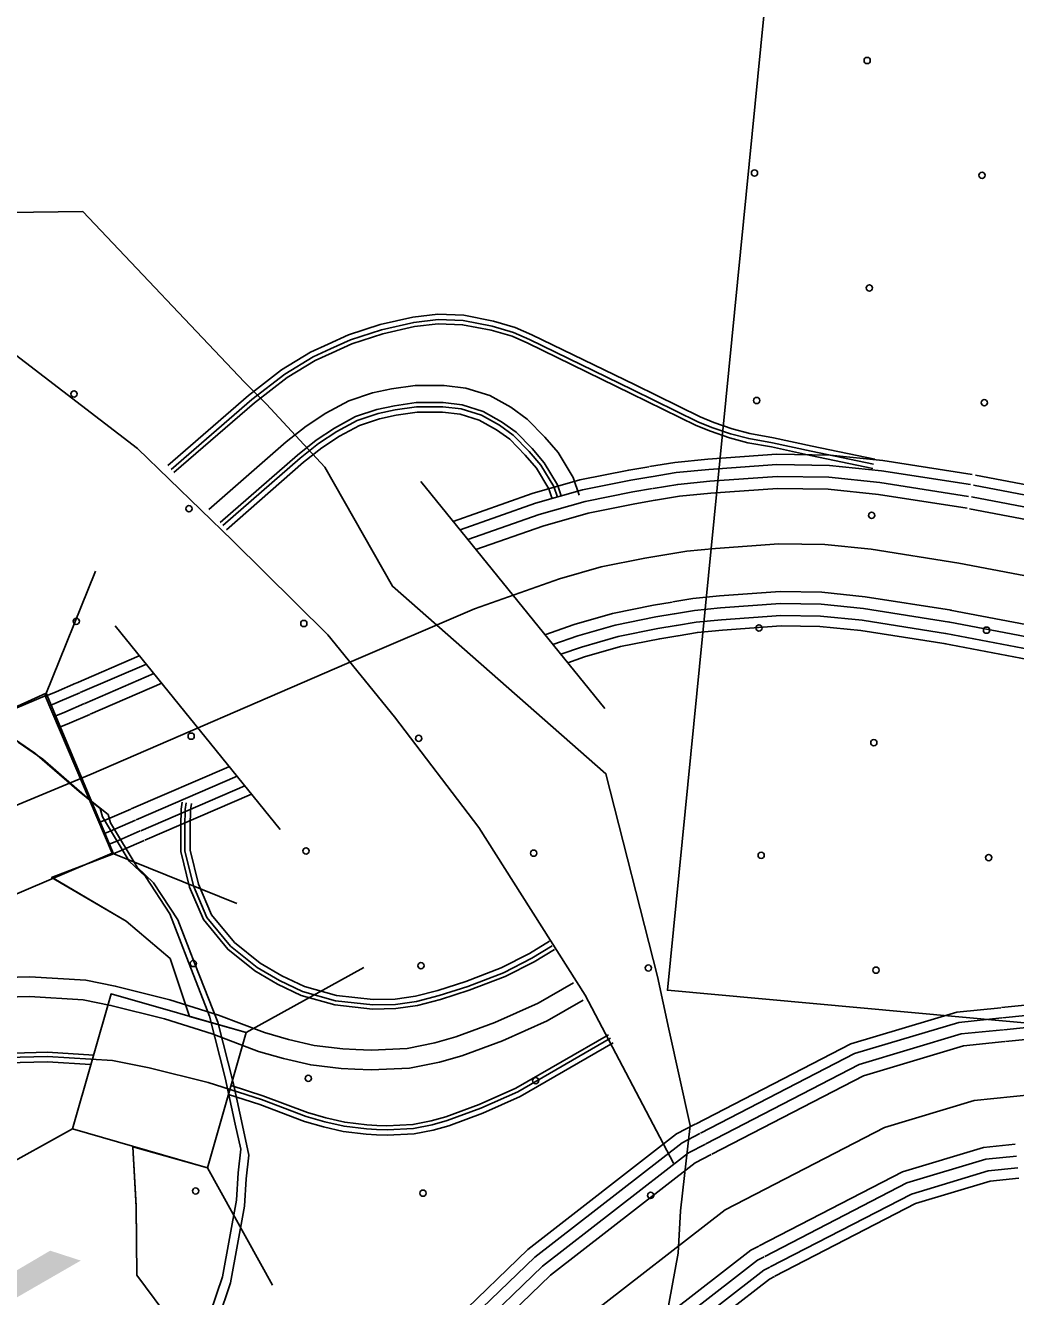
# Model space of a CAD drawing. Extents: x 1551132 to 1791609, y 378168 to 563823.
# Drawn here: x 1650822 to 1652495, y 472556 to 474705 of the extents above; entities that cross this region are included whole.
import ezdxf

# ---------------------------------------------------------------- set-up
doc = ezdxf.new("R2010")
doc.units = 0
for name, color, linetype in [('DESIGN - EROSION CONTROL - Devices', 7, 'Continuous'), ('DESIGN - ROW - Right-of-Way and Easement Labels', 7, 'Continuous'), ('DESIGN - SCRATCH - User 1', 7, 'Continuous'), ('DESIGN - TRAFFIC CONTROL PERMANENT - Pavement Marking Text', 7, 'Continuous'), ('DESIGN - TRANSPORTATION - Edge of Traveled Way', 7, 'Continuous'), ('SURVEY - CENTERLINE - Preliminary Text', 7, 'Continuous'), ('SURVEY - CONTOURS - Intermediate with optional Text', 7, 'Continuous'), ('SURVEY - DRAINAGE - Storm Sewer', 7, 'Continuous'), ('SURVEY - PROPERTY - Political Boundaries Text', 7, 'Continuous'), ('SURVEY - VEGETATION - Features with Text', 7, 'Continuous')]:
    doc.layers.add(name, color=color, linetype=linetype)

msp = doc.modelspace()

# ---------------------------------------------------------------- linework, layer by layer
at = {"layer": 'DESIGN - EROSION CONTROL - Devices'}
for centre in [(1652244.237, 474646.042), (1652244.237, 474646.042), (1652053.827, 474455.633), (1652053.827, 474455.633), (1652438.38, 474451.899), (1652438.38, 474451.899), (1652247.97, 474261.49), (1652247.97, 474261.49), (1650903.902, 474082.28), (1650903.902, 474082.28), (1652057.561, 474071.08), (1652057.561, 474071.08), (1652442.114, 474067.346), (1652442.114, 474067.346), (1651098.045, 473888.137), (1651098.045, 473888.137), (1652251.704, 473876.937), (1652251.704, 473876.937), (1650907.635, 473697.727), (1650907.635, 473697.727), (1651292.188, 473693.994), (1651292.188, 473693.994), (1652061.294, 473686.527), (1652061.294, 473686.527), (1652445.847, 473682.793), (1652445.847, 473682.793), (1651101.779, 473503.584), (1651101.779, 473503.584), (1651486.332, 473499.851), (1651486.332, 473499.851), (1652255.438, 473492.384), (1652255.438, 473492.384), (1651295.922, 473309.441), (1651295.922, 473309.441), (1651680.475, 473305.707), (1651680.475, 473305.707), (1652065.028, 473301.974), (1652065.028, 473301.974), (1652449.581, 473298.24), (1652449.581, 473298.24), (1651105.512, 473119.031), (1651105.512, 473119.031), (1651490.065, 473115.298), (1651490.065, 473115.298), (1651874.618, 473111.564), (1651874.618, 473111.564), (1652259.171, 473107.831), (1652259.171, 473107.831), (1651299.655, 472924.888), (1651299.655, 472924.888), (1651684.208, 472921.154), (1651684.208, 472921.154), (1651109.246, 472734.478), (1651109.246, 472734.478), (1651493.799, 472730.745), (1651493.799, 472730.745), (1651878.352, 472727.011), (1651878.352, 472727.011)]:
    msp.add_circle(centre, 5.28, dxfattribs=at)
at = {"layer": 'DESIGN - SCRATCH - User 1'}
for points in [[(1652128.828, 475320.826), (1651906.623, 473073.917), (1653709.864, 472908.964)], [(1651893.007, 472457.518), (1651924.589, 472629.447), (1651928.723, 472700.941), (1651945.197, 472845.186), (1651908.99, 473007.832), (1651889.807, 473096.868), (1651802.826, 473439.952), (1651441.968, 473757.135), (1651327.587, 473958.115), (1651229.173, 474064.859), (1651192.016, 474102.043), (1650919.014, 474390.493), (1650211.206, 474381.175)], [(1650715.843, 473512.486), (1650856.69, 473576.03), (1650970.837, 473304.381), (1650865.898, 473264.78), (1650991.778, 473190.72), (1651066.285, 473127.418), (1651099.176, 473029.624), (1651194.973, 473002.157), (1651129.466, 472773.759), (1651003.003, 472808.876), (1651008.628, 472707.04), (1651010.153, 472591.921), (1651130.425, 472429.592)]]:
    msp.add_lwpolyline(points, dxfattribs=at)
at = {"layer": 'DESIGN - TRAFFIC CONTROL PERMANENT - Pavement Marking Text'}
for points in [[(1650795.958, 473503.553), (1650837.524, 473474.919), (1650912.555, 473409.759), (1650948.129, 473381.208), (1650951.921, 473367.141), (1650996.828, 473292.406), (1651024.436, 473265.98), (1651065.518, 473203.32), (1651094.442, 473128.818), (1651133.008, 473030.157), (1651159.499, 472925.663), (1651176.374, 472847.344), (1651185.765, 472805.16), (1651181.199, 472765.192), (1651178.54, 472719.183), (1651154.699, 472589.396), (1651133.825, 472527.644)], [(1650795.958, 473503.553), (1650837.524, 473474.919), (1650912.555, 473409.759), (1650948.129, 473381.208), (1650951.921, 473367.141), (1650996.828, 473292.406), (1651024.436, 473265.98), (1651065.518, 473203.32), (1651094.442, 473128.818), (1651133.008, 473030.157), (1651159.499, 472925.663), (1651176.374, 472847.344), (1651185.765, 472805.16), (1651181.199, 472765.192), (1651178.54, 472719.183), (1651154.699, 472589.396), (1651133.825, 472527.644)], [(1650795.958, 473503.553), (1650837.524, 473474.919), (1650912.555, 473409.759), (1650948.129, 473381.208), (1650951.921, 473367.141), (1650996.828, 473292.406), (1651024.436, 473265.98), (1651065.518, 473203.32), (1651094.442, 473128.818), (1651133.008, 473030.157), (1651159.499, 472925.663), (1651176.374, 472847.344), (1651185.765, 472805.16), (1651181.199, 472765.192), (1651178.54, 472719.183), (1651154.699, 472589.396), (1651133.825, 472527.644)], [(1650795.958, 473503.553), (1650837.524, 473474.919), (1650912.555, 473409.759), (1650948.129, 473381.208), (1650951.921, 473367.141), (1650996.828, 473292.406), (1651024.436, 473265.98), (1651065.518, 473203.32), (1651094.442, 473128.818), (1651133.008, 473030.157), (1651159.499, 472925.663), (1651176.374, 472847.344), (1651185.765, 472805.16), (1651181.199, 472765.192), (1651178.54, 472719.183), (1651154.699, 472589.396), (1651133.825, 472527.644)], [(1650795.958, 473503.553), (1650837.524, 473474.919), (1650912.555, 473409.759), (1650948.129, 473381.208), (1650951.921, 473367.141), (1650996.828, 473292.406), (1651024.436, 473265.98), (1651065.518, 473203.32), (1651094.442, 473128.818), (1651133.008, 473030.157), (1651159.499, 472925.663), (1651176.374, 472847.344), (1651185.765, 472805.16), (1651181.199, 472765.192), (1651178.54, 472719.183), (1651154.699, 472589.396), (1651133.825, 472527.644)], [(1650809.649, 473493.294), (1650851.215, 473464.66), (1650926.247, 473399.5), (1650961.821, 473370.949), (1650965.612, 473356.882), (1651010.52, 473282.147), (1651038.127, 473255.721), (1651079.21, 473193.061), (1651108.134, 473118.56), (1651146.7, 473019.899), (1651173.191, 472915.404), (1651190.065, 472837.086), (1651199.457, 472794.901), (1651194.89, 472754.933), (1651192.232, 472708.924), (1651168.39, 472579.137), (1651147.516, 472517.386)]]:
    msp.add_lwpolyline(points, dxfattribs=at)
at = {"layer": 'DESIGN - TRANSPORTATION - Edge of Traveled Way'}
for points in [[(1650869.765, 473262.98), (1650991.778, 473190.72), (1651066.285, 473127.418), (1651099.176, 473029.624)], [(1651003.453, 472809.91), (1651003.003, 472808.876), (1651009.128, 472709.332), (1651010.153, 472591.921), (1651130.425, 472429.592)]]:
    msp.add_lwpolyline(points, dxfattribs=at)
at = {"layer": 'SURVEY - CENTERLINE - Preliminary Text'}
for points in [[(1652398.971, 473796.32), (1652870.434, 473706.509), (1653066.28, 473676.933), (1653222.226, 473661.691), (1653326.29, 473662.883), (1653412.455, 473676.225), (1653520.786, 473707.418), (1653623.267, 473756.686), (1653766.105, 473843.68), (1654015.566, 473995.934), (1654525.904, 474311.017)], [(1652421.537, 473946.107), (1652270.599, 473969.766), (1652181.517, 473978.941), (1652090.803, 473980.291), (1651975.164, 473971.991), (1651919.282, 473966.507), (1651876.358, 473959.323)], [(1652418.828, 473928.815), (1652268.349, 473952.407), (1652180.492, 473961.457), (1652091.295, 473962.782), (1651976.647, 473954.557), (1651921.59, 473949.148), (1651879.249, 473942.065)], [(1651875.491, 473959.173), (1651841.459, 473953.482), (1651758.902, 473937.023), (1651678.296, 473913.922), (1651544.557, 473866.763)], [(1651878.374, 473941.915), (1651844.617, 473936.273), (1651763.027, 473919.997), (1651683.621, 473897.238), (1651556.224, 473852.321)], [(1652415.729, 473909.056), (1652265.774, 473932.565), (1652179.317, 473941.473), (1652091.861, 473942.765), (1651978.339, 473934.623), (1651924.215, 473929.306), (1651882.541, 473922.339)], [(1652427.312, 473945.115), (1652895.917, 473855.846), (1652912.858, 473853.296)], [(1651881.674, 473922.189), (1651848.225, 473916.597), (1651767.744, 473900.547), (1651689.712, 473878.18), (1651569.632, 473835.845)], [(1652413.479, 473888.872), (1652263.165, 473912.439), (1652178.126, 473921.198), (1652092.444, 473922.473), (1651980.055, 473914.414), (1651926.89, 473909.189), (1651886.783, 473902.48)], [(1652424.037, 473927.923), (1652892.967, 473838.596), (1652910.25, 473835.988)], [(1651885.916, 473902.33), (1651851.875, 473896.639), (1651772.535, 473880.813), (1651695.879, 473858.846), (1651583.098, 473819.078)], [(1652420.295, 473908.272), (1652889.609, 473818.879), (1652907.267, 473816.212)], [(1652417.395, 473888.18), (1652886.192, 473798.878), (1652905.125, 473796.02)], [(1652398.971, 473796.32), (1652251.099, 473819.503), (1652172.618, 473827.587), (1652095.103, 473828.737), (1651987.989, 473821.053), (1651939.206, 473816.261), (1651868.766, 473804.478), (1651794.635, 473789.694), (1651724.386, 473769.56), (1651580.806, 473718.934), (1651364.945, 473626.181), (1650933.088, 473439.309), (1650513.34, 473264.355), (1650099.616, 473091.358), (1649868.646, 472995.039), (1649428.823, 472812.234), (1649236.003, 472729.632), (1649067.365, 472666.863)], [(1652386.462, 473716.542), (1652240.699, 473739.393), (1652167.876, 473746.893), (1652097.394, 473747.943), (1651994.822, 473740.585), (1651949.823, 473736.168), (1651915.565, 473730.434)], [(1651914.682, 473730.284), (1651883.324, 473725.042), (1651813.684, 473711.15), (1651748.961, 473692.6), (1651699.47, 473675.149)], [(1652383.321, 473696.5), (1652238.091, 473719.276), (1652166.684, 473726.626), (1652097.969, 473727.651), (1651996.538, 473720.367), (1651952.489, 473716.042), (1651918.907, 473710.425)], [(1651918.023, 473710.275), (1651886.983, 473705.084), (1651818.467, 473691.425), (1651755.127, 473673.266), (1651712.978, 473658.407)], [(1652380.221, 473676.741), (1652235.516, 473699.434), (1652165.509, 473706.642), (1652098.544, 473707.634), (1651998.238, 473700.442), (1651955.123, 473696.208), (1651922.207, 473690.7)], [(1652384.754, 473716.826), (1652856.851, 473626.89), (1652879.117, 473623.532)], [(1651921.323, 473690.55), (1651890.582, 473685.408), (1651823.192, 473671.966), (1651761.21, 473654.207), (1651726.386, 473641.923)], [(1652377.513, 473659.458), (1652233.266, 473682.075), (1652164.476, 473689.158), (1652099.036, 473690.125), (1651999.713, 473683), (1651957.422, 473678.85), (1651925.098, 473673.441)], [(1652380.954, 473696.9), (1652853.443, 473606.89), (1652876.093, 473603.481)], [(1651924.207, 473673.291), (1651893.741, 473668.191), (1651827.317, 473654.949), (1651766.535, 473637.523), (1651738.169, 473627.523)], [(1652377.213, 473677.258), (1652850.076, 473587.173), (1652873.109, 473583.698)], [(1651014.07, 473639.39), (1650907.522, 473593.288)], [(1652373.938, 473660.066), (1652847.135, 473569.922), (1652870.501, 473566.397)], [(1651026.086, 473625.531), (1650914.472, 473577.23)], [(1651038.927, 473609.289), (1650922.413, 473558.871)], [(1650906.714, 473592.938), (1650873.881, 473578.73), (1650855.548, 473571.088)], [(1650913.664, 473576.871), (1650880.723, 473562.621), (1650862.382, 473554.971)], [(1651052.052, 473592.872), (1650931.305, 473540.62)], [(1650921.605, 473558.521), (1650888.539, 473544.212), (1650870.206, 473536.57)], [(1650930.497, 473540.262), (1650896.472, 473525.545), (1650878.114, 473517.895)], [(1651165.524, 473451.902), (1651000.57, 473380.525)], [(1651179.632, 473435.901), (1651008.628, 473361.907)], [(1651192.507, 473419.684), (1651016.569, 473343.549)], [(1651204.023, 473405.6), (1651023.519, 473327.49)], [(1650999.745, 473380.158), (1650964.654, 473364.983), (1650946.279, 473357.324)], [(1651007.795, 473361.541), (1650972.579, 473346.307), (1650954.213, 473338.649)], [(1651015.736, 473343.19), (1650980.395, 473327.898), (1650962.021, 473320.24)], [(1651022.686, 473327.123), (1650987.237, 473311.79), (1650968.846, 473304.123)]]:
    msp.add_lwpolyline(points, dxfattribs=at)
at = {"layer": 'SURVEY - CONTOURS - Intermediate with optional Text'}
for points in [[(1651916.74, 472781.385), (1651767.918, 473065.5), (1651588.114, 473349.041), (1651445.551, 473536.221), (1651332.629, 473675.141), (1651171.858, 473834.42), (1651011.053, 473989.69), (1650726.735, 474207.879), (1650538.74, 474384.284), (1650380.227, 474528.162), (1650214.606, 474709.934), (1650179.057, 474768.244), (1650139.749, 474858.604), (1650101.1, 475033.05), (1650086.417, 475203.33), (1650094.242, 475354.634), (1650109.459, 475415.51), (1650134.708, 475499.304), (1650187.54, 475607.049), (1650197.457, 475623.616)], [(1651954.364, 472847.553), (1652216.383, 472983.015), (1652395.495, 473036.858), (1652470.293, 473044.417)], [(1652471.202, 473044.508), (1652555.866, 473053.059), (1652996.131, 473020.216)], [(1651962.397, 472832.011), (1652222.974, 472966.723), (1652398.92, 473019.608), (1652472.052, 473027.008)], [(1652472.96, 473027.1), (1652556.091, 473035.492), (1652994.831, 473002.758)], [(1651971.588, 472814.244), (1652230.507, 472948.106), (1652402.845, 472999.907), (1652474.068, 473007.107)], [(1652474.968, 473007.199), (1652556.358, 473015.416), (1652993.339, 472982.815)], [(1652477.918, 472987.107), (1652556.625, 472995.057), (1652992.739, 472962.523)], [(1651981.705, 472796.635), (1652238.149, 472929.222), (1652406.82, 472979.923), (1652477.002, 472987.015)], [(1651475.991, 471928.787), (1651506.191, 472108.392), (1651555.823, 472275.238), (1651664.429, 472418.858), (1651770.343, 472521.128), (1652004.138, 472702.766), (1652273.448, 472842.003), (1652425.178, 472887.613), (1652557.858, 472901.021), (1654308.975, 472770.361), (1656466.958, 472567.34), (1656743.334, 472622.441), (1656997.887, 472691.785), (1657234.34, 472751.32), (1657743.378, 472701.886), (1659814.587, 472421.738)], [(1651522.299, 472482.018), (1651550.731, 472519.628), (1651670.995, 472635.747), (1651922.223, 472830.936), (1651953.597, 472847.145)], [(1651536.257, 472471.468), (1651563.864, 472507.986), (1651682.47, 472622.505), (1651931.689, 472816.127), (1651961.63, 472831.594)], [(1651552.206, 472459.401), (1651578.881, 472494.677), (1651695.586, 472607.372), (1651942.506, 472799.202), (1651970.805, 472813.827)], [(1652061.811, 472641.681), (1652303.872, 472766.826), (1652441.002, 472808.052), (1652494.551, 472813.461)], [(1651568.939, 472447.892), (1651594.105, 472481.185), (1651708.894, 472592.021), (1651953.455, 472782.026), (1651980.88, 472796.21)], [(1652071.128, 472623.664), (1652311.514, 472747.942), (1652444.977, 472788.06), (1652496.584, 472793.277)], [(1652080.311, 472605.897), (1652319.047, 472729.325), (1652448.902, 472768.359), (1652498.601, 472773.385)], [(1652088.344, 472590.355), (1652325.638, 472713.033), (1652452.327, 472751.117), (1652500.359, 472755.968)], [(1651708.069, 472342.69), (1651725.044, 472365.14), (1651823.308, 472460.018), (1652047.82, 472634.447), (1652061.02, 472641.273)], [(1651724.252, 472330.456), (1651740.269, 472351.64), (1651836.616, 472444.667), (1652058.795, 472617.289), (1652070.336, 472623.256)], [(1651740.202, 472318.397), (1651755.285, 472338.34), (1651849.733, 472429.534), (1652069.611, 472600.363), (1652079.527, 472605.497)], [(1651754.16, 472307.839), (1651768.418, 472326.698), (1651861.207, 472416.292), (1652079.077, 472585.563), (1652087.569, 472589.946)]]:
    msp.add_lwpolyline(points, dxfattribs=at)
at = {"layer": 'SURVEY - DRAINAGE - Storm Sewer'}
for p, q in [((1651490.192, 473933.881), (1651800.934, 473550.121)), ((1650855.19, 473571.921), (1650940.271, 473782.51)), ((1651252.189, 473345.549), (1650973.137, 473690.166)), ((1650968.262, 473305.531), (1651178.849, 473220.446)), ((1651194.973, 473002.157), (1651393.619, 473112.268)), ((1650901.097, 472839.269), (1650702.46, 472729.124)), ((1651129.425, 472773.784), (1651239.555, 472575.12))]:
    msp.add_line(p, q, dxfattribs=at)
for points in [[(1650749.626, 473212.72), (1650968.262, 473305.531), (1650855.19, 473571.921), (1650636.562, 473479.119)], [(1650901.097, 472839.269), (1651129.466, 472773.759), (1651194.973, 473002.157), (1650966.579, 473067.65)]]:
    msp.add_lwpolyline(points, close=True, dxfattribs=at)
at = {"layer": 'SURVEY - PROPERTY - Political Boundaries Text'}
for points in [[(1652257.016, 473972.074), (1652151.51, 473993.975), (1652085.82, 474008.25), (1652045.962, 474015.442), (1652016.08, 474023.459), (1651984.872, 474034.092), (1651961.839, 474043.259), (1651852.009, 474097.41), (1651677.638, 474182.329), (1651649.58, 474194.838), (1651612.806, 474205.43), (1651562.407, 474215.172), (1651518.675, 474216.922), (1651476.451, 474211.905), (1651421.335, 474199.563), (1651367.637, 474182.046), (1651333.454, 474166.52), (1651303.713, 474152.97), (1651254.764, 474122.961), (1651198.816, 474079.71), (1651062.285, 473961.356)], [(1652255.182, 473963.265), (1652149.643, 473985.174), (1652084.061, 473999.425), (1652043.996, 474006.65), (1652013.463, 474014.842), (1651981.755, 474025.642), (1651958.181, 474035.025), (1651848.05, 474089.327), (1651673.838, 474174.171), (1651646.488, 474186.363), (1651610.706, 474196.671), (1651561.365, 474206.205), (1651519.025, 474207.896), (1651477.967, 474203.021), (1651423.719, 474190.871), (1651370.903, 474173.645), (1651337.179, 474158.328), (1651307.946, 474145.011), (1651259.881, 474115.544), (1651204.524, 474072.743), (1651068.177, 473954.556)], [(1652253.757, 473956.415), (1652148.185, 473978.324), (1652082.695, 473992.558), (1652042.462, 473999.816), (1652011.421, 474008.141), (1651979.331, 474019.075), (1651955.331, 474028.625), (1651844.967, 474083.043), (1651670.879, 474167.829), (1651644.08, 474179.771), (1651609.073, 474189.854), (1651560.557, 474199.23), (1651519.3, 474200.88), (1651479.151, 474196.113), (1651425.577, 474184.112), (1651373.445, 474167.112), (1651340.079, 474151.953), (1651311.238, 474138.82), (1651263.864, 474109.777), (1651208.957, 474067.326), (1651072.76, 473949.264)], [(1651131.859, 473886.621), (1651262.622, 474001.174), (1651295.963, 474027.808), (1651329.246, 474049.617), (1651368.237, 474070.626), (1651408.102, 474083.918), (1651440.16, 474090.702), (1651480.167, 474096.66), (1651529.333, 474096.66), (1651565.807, 474092.227), (1651606.614, 474079.526), (1651642.072, 474059.893), (1651669.879, 474039.784), (1651699.587, 474009.275), (1651721.928, 473982.966), (1651747.578, 473940.806), (1651757.611, 473911.281)], [(1651151.017, 473864.737), (1651281.289, 473978.857), (1651313.054, 474004.224), (1651344.145, 474024.6), (1651379.82, 474043.817), (1651415.735, 474055.801), (1651445.31, 474062.051), (1651482.317, 474067.568), (1651527.574, 474067.568), (1651559.682, 474063.676), (1651595.123, 474052.634), (1651626.447, 474035.284), (1651650.797, 474017.683), (1651678.054, 473989.699), (1651698.27, 473965.882), (1651721.07, 473928.423), (1651727.295, 473910.08)], [(1651155.633, 473859.47), (1651285.78, 473973.49), (1651317.163, 473998.549), (1651347.729, 474018.583), (1651382.611, 474037.367), (1651417.577, 474049.034), (1651446.551, 474055.159), (1651482.834, 474060.568), (1651527.149, 474060.568), (1651558.207, 474056.801), (1651592.356, 474046.167), (1651622.689, 474029.367), (1651646.205, 474012.366), (1651672.871, 473984.982), (1651692.579, 473961.773), (1651714.687, 473925.439), (1651720.67, 473907.83)], [(1651161.566, 473852.704), (1651291.555, 473966.582), (1651322.446, 473991.249), (1651352.337, 474010.841), (1651386.194, 474029.075), (1651419.944, 474040.334), (1651448.143, 474046.301), (1651483.501, 474051.567), (1651526.608, 474051.567), (1651556.315, 474047.967), (1651588.798, 474037.85), (1651617.856, 474021.758), (1651640.305, 474005.533), (1651666.213, 473978.924), (1651685.262, 473956.49), (1651706.487, 473921.606), (1651712.145, 473904.939)], [(1651715.636, 473143.036), (1651681.237, 473122.193), (1651632.296, 473097.018), (1651571.54, 473073.767), (1651523.007, 473058.167), (1651484.092, 473047.925), (1651447.967, 473042.766), (1651408.552, 473042.083), (1651344.42, 473049.016), (1651287.696, 473065.175), (1651247.764, 473084.317), (1651209.648, 473106.518), (1651163.658, 473143.152), (1651122.417, 473193.245), (1651099.267, 473248.013), (1651084.176, 473308.764), (1651084.176, 473351.382), (1651084.868, 473379.991), (1651086.434, 473391.783)], [(1651712.011, 473149.019), (1651677.82, 473128.31), (1651629.438, 473103.418), (1651569.215, 473080.375), (1651521.041, 473064.892), (1651482.7, 473054.8), (1651447.409, 473049.758), (1651408.868, 473049.091), (1651345.762, 473055.908), (1651290.188, 473071.742), (1651251.047, 473090.509), (1651213.615, 473112.309), (1651168.591, 473148.169), (1651128.467, 473196.912), (1651105.926, 473250.23), (1651091.176, 473309.623), (1651091.176, 473351.299), (1651091.859, 473379.441), (1651093.376, 473390.858)], [(1651707.353, 473156.719), (1651673.429, 473136.169), (1651625.763, 473111.643), (1651566.231, 473088.867), (1651518.516, 473073.534), (1651480.908, 473063.633), (1651446.693, 473058.75), (1651409.277, 473058.1), (1651347.487, 473064.775), (1651293.388, 473080.192), (1651255.264, 473098.467), (1651218.706, 473119.76), (1651174.941, 473154.619), (1651136.25, 473201.62), (1651114.492, 473253.088), (1651100.176, 473310.723), (1651100.176, 473351.191), (1651100.842, 473378.741), (1651102.301, 473389.675)], [(1650338.285, 473048.507), (1650578.73, 473079.825), (1650723.951, 473093.984), (1650829.157, 473096.784), (1650923.771, 473090.875), (1650973.554, 473080.825), (1651066.068, 473057.825), (1651148.225, 473031.532), (1651225.981, 473002.157), (1651266.113, 472990.656), (1651309.696, 472980.564), (1651358.386, 472975.056), (1651380.319, 472973.531), (1651405.968, 472972.498), (1651466.625, 472975.531), (1651513.508, 472984.848), (1651549.148, 472994.99), (1651615.28, 473019.357), (1651688.22, 473051.941), (1651747.827, 473086.242)], [(1650342.602, 473015.365), (1650582.513, 473046.616), (1650726.018, 473060.6), (1650828.565, 473063.333), (1650919.397, 473057.658), (1650966.212, 473048.208), (1651056.927, 473025.657), (1651137.216, 472999.956), (1651215.456, 472970.397), (1651257.739, 472958.289), (1651304.029, 472947.564), (1651355.353, 472941.763), (1651378.486, 472940.155), (1651406.127, 472939.038), (1651470.742, 472942.272), (1651521.357, 472952.33), (1651559.515, 472963.197), (1651627.888, 472988.39), (1651703.403, 473022.116), (1651764.493, 473057.275)], [(1651169.249, 472912.763), (1651222.931, 472895.579), (1651298.621, 472866.986), (1651329.537, 472858.128), (1651361.486, 472850.728), (1651398.894, 472846.503), (1651415.668, 472845.336), (1651432.759, 472844.644), (1651476.45, 472846.828), (1651507.316, 472852.961), (1651532.132, 472860.028), (1651588.664, 472880.854), (1651650.513, 472908.479), (1651807.259, 472998.682)], [(1649875.821, 472868.419), (1650590.779, 472943.971), (1650742.984, 472958.805), (1650859.073, 472961.897), (1650969.07, 472955.03), (1651030.994, 472942.53), (1651130.825, 472917.713), (1651220.623, 472888.97), (1651296.413, 472860.336), (1651327.779, 472851.353), (1651360.303, 472843.819), (1651398.26, 472839.527), (1651415.285, 472838.344), (1651432.793, 472837.636), (1651477.308, 472839.861), (1651508.958, 472846.153), (1651534.307, 472853.37), (1651591.306, 472874.37), (1651653.696, 472902.238), (1651810.751, 472992.615)], [(1651164.957, 472897.337), (1651217.656, 472880.47), (1651293.579, 472851.786), (1651325.52, 472842.636), (1651358.778, 472834.936), (1651397.444, 472830.561), (1651414.793, 472829.361), (1651432.834, 472828.627), (1651478.417, 472830.902), (1651511.074, 472837.394), (1651537.099, 472844.803), (1651594.697, 472866.028), (1651657.787, 472894.204), (1651815.242, 472984.815)], [(1649875.088, 472875.378), (1650590.071, 472950.938), (1650742.551, 472965.797), (1650859.198, 472968.906), (1650937.413, 472964.022)], [(1649876.763, 472859.469), (1650591.688, 472935.021), (1650743.542, 472949.813), (1650858.915, 472952.888), (1650931.988, 472948.33)]]:
    msp.add_lwpolyline(points, dxfattribs=at)
at = {"layer": 'SURVEY - VEGETATION - Features with Text'}
for points in [[(1650869.765, 473262.98), (1650991.778, 473190.72), (1651066.285, 473127.418), (1651099.176, 473029.624)], [(1651003.003, 472808.876), (1651009.128, 472709.332), (1651010.153, 472591.921), (1651010.153, 472591.921)], [(1651010.153, 472591.921), (1651130.425, 472429.592), (1651130.425, 472429.592)]]:
    msp.add_lwpolyline(points, dxfattribs=at)

# ---------------------------------------------------------------- texts
at = {"layer": 'DESIGN - ROW - Right-of-Way and Easement Labels'}
msp.add_text('PK.', height=369.9929, rotation=342.023231, dxfattribs=at).set_placement((1650196.972, 472460.842))

doc.saveas('drawing.dxf')
